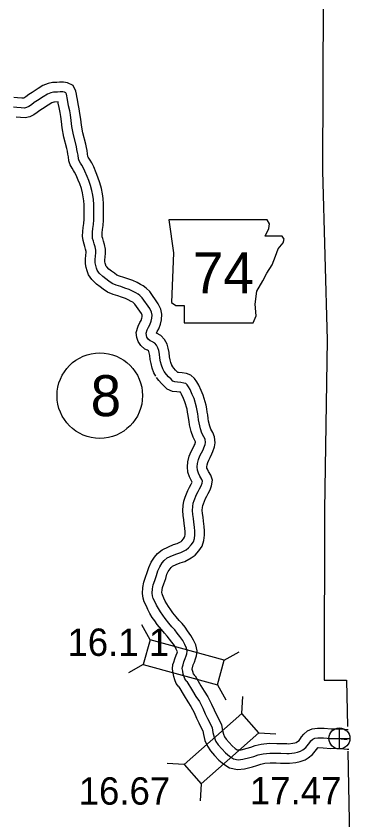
# Model space of a CAD drawing. Extents: x 31699 to 244310, y -8841 to 11474.
# Drawn here: x 149296 to 149640, y -4429 to -3602 of the extents above; entities that cross this region are included whole.
import ezdxf

# ---------------------------------------------------------------- set-up
doc = ezdxf.new("R2010")
doc.units = 0
for name, color, linetype in [('B_Logo', 7, 'Continuous'), ('G-ANNO-TEXT', 7, 'Continuous'), ('Level 21', 7, 'Continuous'), ('R_Border Notes', 7, 'Continuous'), ('R_Logo', 7, 'Continuous'), ('R_XS_EARTHWORK_STAGE1', 7, 'Continuous'), ('R_XS_EARTHWORK_STAGE2', 7, 'Continuous'), ('S_WALL', 7, 'Continuous'), ('S_WALL_ANNOT', 7, 'Continuous')]:
    doc.layers.add(name, color=color, linetype=linetype)

msp = doc.modelspace()

# ---------------------------------------------------------------- linework, layer by layer
at = {"layer": 'B_Logo'}
for points in [[(149448.98, -3967.5), (149447.38, -3964.59), (149445.98, -3961.01), (149445.11, -3957.35), (149444.5, -3953.62), (149444.02, -3949.42), (149443.22, -3945.83), (149442.49, -3943.04), (149440.97, -3940.2), (149439.2, -3938.29), (149436.3, -3936.68), (149434.42, -3935.78), (149432.39, -3934.08), (149431.15, -3932.1), (149430.51, -3930.18), (149430.27, -3928.11), (149431.39, -3924.41), (149432.67, -3921.65), (149434.16, -3919.21), (149435.49, -3915.58), (149436.23, -3912.63), (149436.43, -3909.35), (149435.77, -3906.42), (149434.1, -3902.64), (149426.22, -3891.64), (149423.7, -3889.02), (149421.94, -3887.65), (149419.72, -3886.56), (149416.41, -3884.69), (149412.92, -3883.08), (149408.29, -3881.51), (149404.26, -3880.05), (149399.56, -3878.67), (149395.4, -3876.88), (149391.81, -3874.41), (149388.77, -3872.07), (149385.59, -3869.79), (149381.99, -3866.26), (149379.93, -3863.22), (149379.08, -3860.9), (149378.43, -3858.18), (149377.84, -3855.51), (149377.91, -3852.1), (149378.18, -3848.69), (149378.51, -3845.34), (149378.39, -3842.67), (149377.72, -3839.15), (149376.79, -3836.02), (149376.01, -3833.43), (149375.15, -3830.58), (149374.9, -3827.84), (149375.16, -3824.1), (149375.42, -3820.28), (149375.93, -3816.13), (149376.37, -3811.18), (149376.47, -3806.09), (149376.43, -3800.55), (149376.33, -3795.47), (149375.96, -3790.54), (149375.34, -3786), (149374.51, -3781.21), (149373.14, -3776.09), (149371.24, -3770.78), (149369.69, -3766.61), (149367.25, -3761.11), (149365.45, -3757.53), (149364.07, -3755.16), (149362.63, -3753.11), (149361.38, -3750.67), (149360.6, -3748.41), (149360.2, -3744.81), (149359.61, -3741.95), (149359.08, -3738.88), (149358.42, -3735.69), (149355.39, -3723.99), (149353.88, -3715.2), (149353.16, -3708.93), (149352.31, -3703.34), (149351.56, -3699.01), (149350.39, -3693.89), (149349.64, -3689.36), (149348.97, -3685.9), (149348.66, -3683.7), (149348.36, -3682.03), (149347.67, -3680.64), (149346.32, -3680), (149344.38, -3679.64), (149341.71, -3679.69), (149338.99, -3680.01), (149334.92, -3680.09), (149332.27, -3680.55), (149328.7, -3682.09), (149324.28, -3684.78), (149318.29, -3688.57), (149315.14, -3690.64), (149312.11, -3692.91), (149309.55, -3694.69), (149307.24, -3695.81), (149304.98, -3696.25), (149301.51, -3695.99), (149297.1, -3695.68)], [(149297.1, -3695.68), (149293.63, -3695.41)], [(149472.26, -4286.3), (149470.14, -4283.54), (149469.44, -4281.61), (149468.58, -4278.76), (149467.92, -4275.9), (149467.47, -4273.1), (149467.7, -4271.22), (149468.33, -4269.34), (149469.2, -4266.18), (149470.6, -4262.75), (149471.61, -4259.99), (149472.3, -4257.84), (149472.65, -4255.36), (149471.92, -4252.23), (149469.98, -4248.46), (149467.9, -4244.29), (149464.89, -4240.21), (149462.35, -4236.65), (149459.68, -4233.36), (149456.69, -4230.01), (149453.61, -4226.33), (149449.72, -4221.73), (149447.46, -4218.3), (149444.92, -4214.88), (149442.86, -4211.44), (149440.99, -4208.01), (149439.59, -4204.83), (149437.65, -4200.86), (149436.93, -4198.33), (149436.47, -4195.4), (149436.72, -4190.99), (149437.44, -4186.9), (149439.15, -4182.32), (149440.98, -4177.2), (149442.36, -4172.63), (149444.27, -4168.32), (149446.86, -4164.32), (149449.01, -4161.81), (149452.02, -4159.28), (149457.31, -4156.83), (149461.87, -4154.94), (149466.04, -4153.52), (149471.45, -4150.74), (149473.82, -4149.02), (149476.62, -4145.76), (149478.96, -4142.64), (149480.02, -4139.21), (149480.48, -4135.53), (149480.35, -4131.86), (149480.06, -4127.72), (149479.43, -4122.59), (149478.95, -4118.72), (149478.4, -4114.52), (149478.12, -4110.32), (149478.31, -4106.37), (149478.84, -4103.02), (149479.79, -4100.13), (149482.27, -4094), (149483.74, -4090.96), (149485.35, -4088.06), (149486.95, -4085.02), (149488.03, -4082.26), (149488.39, -4080.18), (149487.76, -4078.52), (149485.69, -4075.15), (149484.1, -4071.98), (149483.04, -4069.06), (149482.84, -4065.59), (149483.1, -4061.98), (149484.15, -4057.81), (149485.68, -4054.24), (149487.35, -4051.2), (149488.89, -4047.9), (149489.72, -4046.08), (149490.98, -4042.44), (149491.34, -4040.43), (149490.94, -4037.16), (149489.83, -4034.58), (149487.75, -4030.88), (149486.2, -4026.37), (149484.81, -4020.25), (149484.35, -4017.25), (149483.81, -4013.58), (149483.36, -4010.85), (149482.76, -4007.46), (149482.22, -4004.06), (149479.65, -3995.29), (149477.83, -3991.05), (149475.54, -3986.08), (149473.95, -3983.24), (149472.58, -3981.27), (149471.08, -3979.89), (149469.27, -3979.33), (149466.06, -3978.72), (149462.72, -3978.39), (149459.85, -3978.18), (149457.83, -3977.28), (149455.93, -3975.38), (149453.35, -3972.83), (149451.23, -3970.39), (149448.98, -3967.5)], [(149472.26, -4286.3), (149477.92, -4296.15), (149481.57, -4301.89), (149485.07, -4307.16), (149488.6, -4313.98), (149491.18, -4319.74), (149493.55, -4324.57), (149496.11, -4329.6), (149498.13, -4334.1), (149499.09, -4338.89), (149500.32, -4343.81), (149502.21, -4348.12), (149504.61, -4351.75), (149508.23, -4355.82), (149512.04, -4359.88), (149516.17, -4363.28), (149520.22, -4365.94), (149524.91, -4366.98), (149529.9, -4366.48), (149537.13, -4364.73), (149541.24, -4363.45), (149545.48, -4362.03), (149550.65, -4360.72), (149557.63, -4359.99), (149564.63, -4360.05), (149569.1, -4360.29), (149575.11, -4360.37), (149577.44, -4360.4), (149582.89, -4359.89), (149586.21, -4359.22), (149589.39, -4358.02), (149591.69, -4356.57), (149594.78, -4354.37), (149597.58, -4350.84), (149598.68, -4349.02), (149599.91, -4347.39), (149601.88, -4345.75), (149603.99, -4344.7), (149606.98, -4344.38), (149613.05, -4344.52), (149620.6, -4345.18), (149625.46, -4345.01), (149630.93, -4345.24), (149637.25, -4345.93)]]:
    msp.add_lwpolyline(points, dxfattribs=at)
at = {"layer": 'G-ANNO-TEXT'}
msp.add_lwpolyline([(149453.5, -3811.35), (149458.58, -3845.18), (149456.32, -3896.5), (149460.83, -3899.32), (149469.29, -3899.32), (149469.29, -3917.37), (149540.35, -3917.37), (149543.73, -3910.04), (149542.6, -3898.19), (149544.3, -3884.66), (149550.5, -3873.94), (149554.45, -3866.05), (149560.09, -3857.59), (149563.47, -3848.57), (149566.29, -3841.24), (149571.36, -3835.03), (149572.49, -3831.09), (149570.24, -3828.27), (149552.75, -3828.27), (149556.7, -3820.37), (149557.27, -3815.3), (149554.93, -3811.4)], close=True, dxfattribs=at)
at = {"layer": 'Level 21'}
for p, q in [((149629.28, -4355.81), (149629.28, -4334.14)), ((149618.45, -4344.97), (149640.11, -4344.97))]:
    msp.add_line(p, q, dxfattribs=at)
msp.add_circle((149629.28, -4344.97), 10.83, dxfattribs=at)
at = {"layer": 'R_Border Notes'}
msp.add_circle((149382.58, -3992.25), 44, dxfattribs=at)
at = {"layer": 'R_Logo'}
for points in [[(149612.16, -3341.72), (149612.67, -3406.19), (149612.69, -3407.06), (149612.75, -3582.39), (149612.7, -3583.19), (149611.81, -3760.95), (149616.51, -3935.19), (149614.09, -4109.63), (149613.42, -4285.18), (149636.74, -4285.05), (149637.59, -4332.76)], [(149638.04, -4358.26), (149639.62, -4447.63), (149639.82, -4451.37), (149639.97, -4452.41)]]:
    msp.add_lwpolyline(points, dxfattribs=at)
at = {"layer": 'R_XS_EARTHWORK_STAGE1'}
for p, q in [((149434.38, -4243.48), (149425.69, -4228.18)), ((149510.73, -4264.54), (149526.04, -4255.85)), ((149427.36, -4268.93), (149412.05, -4277.62)), ((149503.71, -4289.99), (149512.4, -4305.3)), ((149528.82, -4319.36), (149529.87, -4301.79)), ((149546.34, -4339.11), (149563.91, -4340.15)), ((149469.58, -4371.93), (149452.01, -4370.88)), ((149487.1, -4391.68), (149486.06, -4409.25))]:
    msp.add_line(p, q, dxfattribs=at)
for points in [[(149427.36, -4268.93), (149503.71, -4289.99), (149510.73, -4264.54), (149434.38, -4243.48)], [(149528.82, -4319.36), (149469.58, -4371.93), (149487.1, -4391.68), (149546.34, -4339.11)]]:
    msp.add_lwpolyline(points, close=True, dxfattribs=at)
at = {"layer": 'R_XS_EARTHWORK_STAGE2'}
for points in [[(149457.75, -3962.7), (149456.46, -3960.35), (149455.55, -3958.01), (149454.92, -3955.39), (149454.41, -3952.25), (149453.89, -3947.75), (149452.94, -3943.49), (149451.88, -3939.37), (149449.17, -3934.33), (149445.44, -3930.32), (149440.89, -3927.79), (149440.86, -3927.77), (149441.51, -3926.37), (149443.21, -3923.58), (149445.06, -3918.52), (149446.15, -3914.16), (149446.5, -3908.54), (149445.31, -3903.27), (149442.82, -3897.65), (149433.93, -3885.23), (149430.41, -3881.57), (149427.27, -3879.13), (149424.39, -3877.71), (149420.97, -3875.77), (149416.62, -3873.78), (149411.6, -3872.07), (149407.37, -3870.54), (149402.96, -3869.25), (149400.25, -3868.09), (149397.71, -3866.33), (149394.73, -3864.04), (149392.04, -3862.12), (149389.7, -3859.82), (149388.9, -3858.63), (149388.68, -3858.02), (149388.18, -3855.93), (149387.87, -3854.52), (149387.9, -3852.59), (149388.14, -3849.58), (149388.53, -3845.62), (149388.35, -3841.51), (149387.45, -3836.78), (149386.37, -3833.15), (149385.58, -3830.55), (149385.02, -3828.66), (149384.93, -3827.72), (149385.13, -3824.78), (149385.37, -3821.24), (149385.88, -3817.19), (149386.36, -3811.71), (149386.47, -3806.15), (149386.43, -3800.41), (149386.32, -3795.01), (149385.91, -3789.49), (149385.22, -3784.47), (149384.29, -3779.06), (149382.7, -3773.11), (149380.64, -3767.36), (149378.96, -3762.83), (149376.29, -3756.82), (149374.24, -3752.77), (149372.49, -3749.76), (149371.21, -3747.94), (149370.6, -3746.75), (149370.41, -3746.2), (149370.08, -3743.24), (149369.43, -3740.09), (149368.91, -3737.02), (149368.16, -3733.42), (149365.17, -3721.89), (149363.78, -3713.78), (149363.07, -3707.61), (149362.18, -3701.74), (149361.37, -3697.04), (149360.21, -3691.95), (149359.48, -3687.59), (149358.84, -3684.25), (149358.53, -3682.11), (149357.95, -3678.85), (149355.07, -3673.1), (149349.44, -3670.41), (149345.21, -3669.62), (149341.03, -3669.7), (149338.3, -3670.02), (149333.98, -3670.11), (149329.4, -3670.89), (149324.09, -3673.19), (149319, -3676.29), (149312.88, -3680.17), (149309.39, -3682.45), (149306.25, -3684.8), (149304.49, -3686.03), (149304.21, -3686.17), (149302.25, -3686.02), (149297.81, -3685.7)], [(149297.87, -3685.7), (149294.09, -3685.42)], [(149440.2, -3972.3), (149438.31, -3968.83), (149436.42, -3964.01), (149435.3, -3959.32), (149434.59, -3955), (149434.15, -3951.09), (149433.49, -3948.17), (149433.11, -3946.7), (149432.84, -3946.2), (149431.71, -3945.57), (149428.98, -3944.27), (149424.75, -3940.74), (149422.03, -3936.39), (149420.69, -3932.35), (149420.09, -3927.19), (149422.03, -3920.84), (149423.84, -3916.93), (149425.11, -3914.85), (149425.91, -3912.64), (149426.3, -3911.09), (149426.36, -3910.15), (149426.23, -3909.57), (149425.37, -3907.64), (149418.5, -3898.05), (149416.99, -3896.47), (149416.61, -3896.17), (149415.04, -3895.4), (149411.86, -3893.6), (149409.21, -3892.39), (149404.97, -3890.94), (149401.15, -3889.56), (149396.17, -3888.1), (149390.54, -3885.68), (149385.92, -3882.5), (149382.81, -3880.1), (149379.14, -3877.47), (149374.27, -3872.7), (149370.96, -3867.81), (149369.49, -3863.79), (149368.68, -3860.42), (149367.82, -3856.51), (149367.92, -3851.62), (149368.21, -3847.81), (149368.49, -3845.07), (149368.43, -3843.84), (149367.99, -3841.51), (149367.21, -3838.9), (149366.43, -3836.32), (149365.29, -3832.49), (149364.87, -3827.96), (149365.18, -3823.41), (149365.46, -3819.32), (149365.99, -3815.07), (149366.38, -3810.64), (149366.47, -3806.04), (149366.43, -3800.69), (149366.33, -3795.94), (149366.01, -3791.59), (149365.46, -3787.54), (149364.73, -3783.36), (149363.59, -3779.08), (149361.85, -3774.21), (149360.42, -3770.38), (149358.21, -3765.39), (149356.65, -3762.3), (149355.64, -3760.56), (149354.04, -3758.29), (149352.15, -3754.59), (149350.79, -3750.62), (149350.31, -3746.38), (149349.78, -3743.81), (149349.25, -3740.75), (149348.68, -3737.96), (149345.6, -3726.09), (149343.98, -3716.62), (149343.24, -3710.25), (149342.44, -3704.94), (149341.75, -3700.98), (149340.58, -3695.82), (149339.79, -3691.13), (149339.58, -3690), (149335.87, -3690.08), (149335.13, -3690.2), (149333.31, -3690.99), (149329.56, -3693.27), (149323.71, -3696.98), (149320.88, -3698.83), (149317.97, -3701.01), (149314.61, -3703.35), (149310.43, -3705.37), (149305.58, -3706.33), (149300.77, -3705.96), (149296.39, -3705.65)], [(149480.6, -4280.74), (149479, -4278.66), (149478.93, -4278.46), (149478.25, -4276.2), (149477.74, -4273.97), (149477.6, -4273.13), (149477.9, -4272.26), (149478.68, -4269.41), (149479.92, -4266.36), (149481.07, -4263.24), (149482.08, -4260.08), (149482.81, -4254.91), (149481.38, -4248.76), (149478.9, -4243.94), (149476.46, -4239.05), (149472.98, -4234.34), (149470.31, -4230.59), (149467.3, -4226.87), (149464.25, -4223.47), (149461.27, -4219.9), (149457.74, -4215.73), (149455.65, -4212.57), (149453.24, -4209.31), (149451.54, -4206.48), (149449.98, -4203.6), (149448.66, -4200.62), (149447.02, -4197.26), (149446.72, -4196.19), (149446.52, -4194.9), (149446.67, -4192.13), (149447.13, -4189.53), (149448.54, -4185.75), (149450.48, -4180.33), (149451.75, -4176.12), (149453.09, -4173.09), (149454.89, -4170.32), (149456.07, -4168.94), (149457.43, -4167.79), (149461.33, -4165.99), (149465.4, -4164.3), (149469.96, -4162.75), (149476.71, -4159.29), (149480.64, -4156.43), (149484.42, -4152.02), (149488, -4147.26), (149489.84, -4141.33), (149490.51, -4135.96), (149490.33, -4131.33), (149490.02, -4126.77), (149489.35, -4121.36), (149488.87, -4117.46), (149488.36, -4113.54), (149488.14, -4110.22), (149488.27, -4107.4), (149488.6, -4105.37), (149489.19, -4103.56), (149491.41, -4098.06), (149492.62, -4095.57), (149494.14, -4092.82), (149496.06, -4089.19), (149497.71, -4084.96), (149498.71, -4079.18), (149496.77, -4074.09), (149494.44, -4070.29), (149493.3, -4068.02), (149492.94, -4067.02), (149492.86, -4065.66), (149493.01, -4063.57), (149493.65, -4061.02), (149494.68, -4058.63), (149496.28, -4055.72), (149497.97, -4052.08), (149499.01, -4049.8), (149500.68, -4044.98), (149501.45, -4040.71), (149500.69, -4034.52), (149498.8, -4030.14), (149496.91, -4026.77), (149495.83, -4023.62), (149494.64, -4018.38), (149494.24, -4015.76), (149493.69, -4012.04), (149493.21, -4009.16), (149492.62, -4005.81), (149492, -4001.87), (149489.08, -3991.9), (149486.97, -3986.98), (149484.45, -3981.54), (149482.44, -3977.94), (149480.16, -3974.65), (149476.2, -3971.01), (149471.7, -3969.61), (149467.49, -3968.81), (149463.59, -3968.42), (149463.08, -3968.39), (149462.98, -3968.29), (149460.64, -3965.98), (149458.95, -3964.04), (149456.86, -3961.35)], [(149463.92, -4291.86), (149461.28, -4288.41), (149459.94, -4284.77), (149458.91, -4281.31), (149458.1, -4277.82), (149457.37, -4273.3), (149457.89, -4269.01), (149458.76, -4266.42), (149459.71, -4262.96), (149461.27, -4259.14), (149462.15, -4256.74), (149462.47, -4255.74), (149462.46, -4255.71), (149461.06, -4252.98), (149459.34, -4249.53), (149456.79, -4246.08), (149454.39, -4242.71), (149452.07, -4239.85), (149449.12, -4236.56), (149445.96, -4232.76), (149441.71, -4227.74), (149439.26, -4224.04), (149436.6, -4220.44), (149434.17, -4216.41), (149432, -4212.41), (149430.52, -4209.04), (149428.27, -4204.45), (149427.14, -4200.48), (149426.43, -4195.9), (149426.77, -4189.84), (149427.75, -4184.26), (149429.76, -4178.88), (149431.48, -4174.07), (149432.96, -4169.15), (149435.45, -4163.54), (149438.83, -4158.33), (149441.95, -4154.68), (149446.62, -4150.76), (149453.29, -4147.67), (149458.34, -4145.58), (149462.13, -4144.29), (149466.2, -4142.2), (149467, -4141.62), (149468.82, -4139.5), (149469.92, -4138.03), (149470.21, -4137.09), (149470.46, -4135.09), (149470.36, -4132.38), (149470.11, -4128.67), (149469.5, -4123.81), (149469.03, -4119.98), (149468.45, -4115.51), (149468.11, -4110.41), (149468.35, -4105.34), (149469.09, -4100.67), (149470.39, -4096.7), (149473.12, -4089.94), (149474.86, -4086.35), (149476.55, -4083.3), (149477.67, -4081.19), (149476.95, -4080.02), (149474.9, -4075.94), (149473.14, -4071.09), (149472.82, -4065.52), (149473.19, -4060.38), (149474.65, -4054.6), (149476.68, -4049.85), (149478.43, -4046.68), (149479.8, -4043.71), (149480.43, -4042.35), (149481.22, -4040.06), (149481.19, -4039.81), (149480.85, -4039.02), (149478.59, -4034.98), (149476.56, -4029.11), (149474.98, -4022.11), (149474.46, -4018.73), (149473.93, -4015.13), (149473.5, -4012.54), (149472.89, -4009.1), (149472.45, -4006.25), (149470.22, -3998.68), (149468.7, -3995.12), (149466.62, -3990.63), (149465.6, -3988.81), (149464.63, -3988.63), (149461.86, -3988.35), (149457.38, -3988.02), (149452.08, -3985.67), (149448.88, -3982.47), (149446.05, -3979.67), (149443.51, -3976.75), (149441.09, -3973.65)], [(149480.6, -4280.74), (149486.48, -4290.97), (149489.95, -4296.44), (149493.7, -4302.08), (149497.61, -4309.63), (149500.24, -4315.5), (149502.49, -4320.1), (149505.13, -4325.27), (149507.72, -4331.03), (149508.85, -4336.7), (149509.82, -4340.57), (149511.02, -4343.32), (149512.56, -4345.63), (149515.62, -4349.08), (149518.89, -4352.57), (149522.11, -4355.21), (149524.18, -4356.57), (149525.51, -4356.87), (149528.22, -4356.6), (149534.46, -4355.09), (149538.16, -4353.94), (149542.66, -4352.43), (149548.89, -4350.86), (149557.15, -4349.98), (149564.95, -4350.05), (149569.45, -4350.3), (149575.22, -4350.38), (149577.02, -4350.39), (149581.44, -4349.98), (149583.44, -4349.58), (149584.92, -4349.02), (149586.13, -4348.26), (149587.83, -4347.05), (149589.34, -4345.14), (149590.38, -4343.4), (149592.63, -4340.44), (149596.38, -4337.31), (149601.15, -4334.95), (149606.56, -4334.36), (149613.61, -4334.53), (149620.86, -4335.16), (149625.5, -4335.01), (149631.68, -4335.26), (149638.17, -4335.97)], [(149463.92, -4291.86), (149469.36, -4301.32), (149473.18, -4307.33), (149476.44, -4312.25), (149479.59, -4318.32), (149482.13, -4323.98), (149484.6, -4329.04), (149487.09, -4333.92), (149488.55, -4337.17), (149489.34, -4341.09), (149490.83, -4347.05), (149493.39, -4352.92), (149496.67, -4357.86), (149500.84, -4362.56), (149505.19, -4367.2), (149510.24, -4371.35), (149516.27, -4375.3), (149524.31, -4377.09), (149531.58, -4376.36), (149539.8, -4374.38), (149544.32, -4372.96), (149548.29, -4371.63), (149552.41, -4370.59), (149558.12, -4369.99), (149564.31, -4370.04), (149568.76, -4370.29), (149574.99, -4370.37), (149577.86, -4370.4), (149584.35, -4369.79), (149588.98, -4368.86), (149593.86, -4367.02), (149597.26, -4364.89), (149601.74, -4361.7), (149605.82, -4356.55), (149606.97, -4354.63), (149607.13, -4354.42), (149607.41, -4354.39), (149612.5, -4354.51), (149620.33, -4355.19), (149625.42, -4355.02), (149630.18, -4355.22), (149637.4, -4356), (149638.92, -4356.08)]]:
    msp.add_lwpolyline(points, dxfattribs=at)

# ---------------------------------------------------------------- texts
at = {"layer": 'G-ANNO-TEXT'}
msp.add_text('74', height=42.24, dxfattribs=at).set_placement((149478.38, -3886.97))
at = {"layer": 'R_Border Notes'}
msp.add_text('8', height=42.24, dxfattribs=at).set_placement((149373.13, -4013.37))
at = {"layer": 'S_WALL'}
for s, p in [('16.1 1', (149349.26, -4260.07)), ('16.67', (149360.85, -4413.15))]:
    msp.add_text(s, height=28.16, dxfattribs=at).set_placement(p)
at = {"layer": 'S_WALL_ANNOT'}
msp.add_text('17.47', height=28.16, dxfattribs=at).set_placement((149537.13, -4412.9))

doc.saveas('drawing.dxf')
